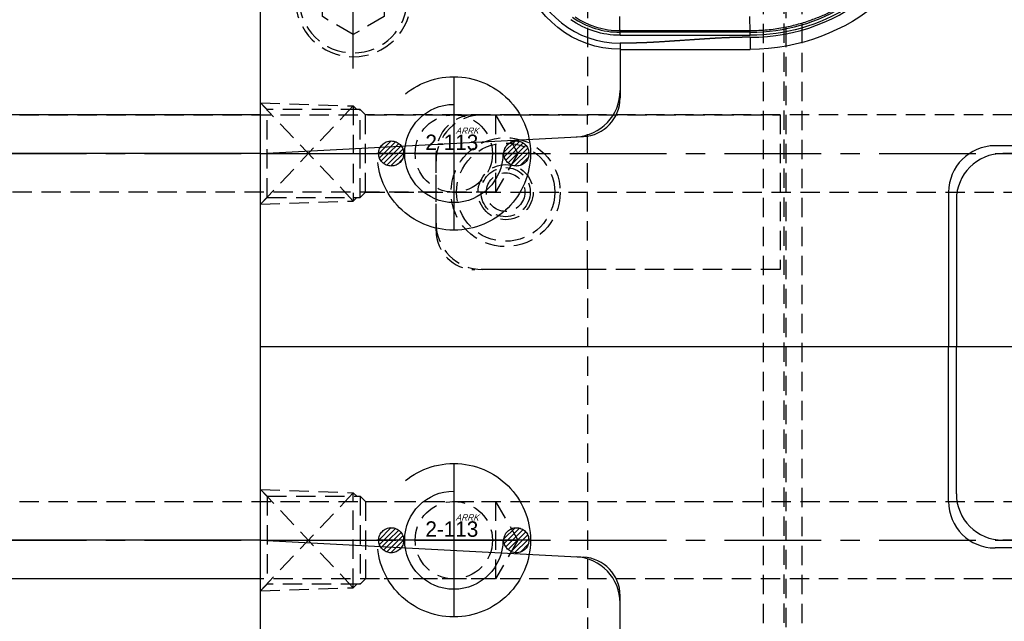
# Model space of a CAD drawing. Extents: x 2651 to 7771, y -1163 to 1075.
# Tile 407 of 490: x 5055 to 5182, y 552 to 630. Entities that reach past the tile are written whole.
import ezdxf

# ---------------------------------------------------------------- set-up
doc = ezdxf.new("R2010")
doc.units = 0
doc.header["$LTSCALE"] = 10
for name, pattern in [('CENTER', [2, 1.25, -0.25, 0.25, -0.25]), ('CNSCEN', [17, 15, -1, 0, -1]), ('CNSHID', [4, 3, -1]), ('HIDDEN', [0.375, 0.25, -0.125]), ('PHANTOM', [2.5, 1.25, -0.25, 0.25, -0.25, 0.25, -0.25])]:
    doc.linetypes.add(name, pattern=pattern)
doc.layers.get('0').update_dxf_attribs({"linetype": 'CONTINUOUS'})
doc.layers.get('Defpoints').update_dxf_attribs({"linetype": 'CONTINUOUS'})
for name, color, linetype in [('1', 7, 'CONTINUOUS'), ('15', 7, 'CONTINUOUS'), ('86', 7, 'CONTINUOUS'), ('9', 3, 'CONTINUOUS'), ('97', 7, 'CONTINUOUS'), ('CEN', 1, 'CENTER'), ('COOL', 150, 'HIDDEN'), ('DIM', 3, 'CONTINUOUS'), ('DIVIDE', 5, 'PHANTOM'), ('HIDDEN', 6, 'HIDDEN'), ('WL1-HL', 4, 'CNSHID'), ('WOR1-CL', 1, 'CNSCEN'), ('WOR1-DL', 7, 'CONTINUOUS')]:
    doc.layers.add(name, color=color, linetype=linetype)
doc.styles.add('china', font='txt')
doc.styles.get("Standard").update_dxf_attribs({"font": 'romans.shx'})
doc.dimstyles.new('MM& INCH5', dxfattribs={"dimtxt": 5, "dimasz": 2.5, "dimexe": 1, "dimexo": 0.5, "dimtad": 0, "dimrnd": 1.38778e-17, "dimzin": 9, "dimdsep": 46, "dimtxsty": 'Standard', "dimblk": 'CLOSED', "dimcen": 0, "dimclrd": 3, "dimclre": 3, "dimclrt": 3, "dimazin": 2, "dimtfac": 0.75, "dimtofl": 0, "dimtmove": 0, "dimatfit": 3, "dimfxl": 0, "dimtolj": 1, "dimarcsym": 0})

# ---------------------------------------------------------------- blocks, each defined once
blk = doc.blocks.new('DFSF')
at = {"layer": '1', "color": 252, "linetype": 'Continuous'}
for p, q in [((1261.43, 578.97), (1261.43, 580.53)), ((1278.27, 579.75), (1278.27, 580.53)), ((1278.27, 578.71), (1261.43, 578.71)), ((1261.43, 578.71), (1261.43, 578.32)), ((1261.43, 578.32), (1278.27, 578.32)), ((1261.43, 578.32), (1261.43, 578.1)), ((1278.27, 578.71), (1278.27, 578.32)), ((1278.27, 578.32), (1278.27, 578.1)), ((1278.27, 578.1), (1261.43, 578.1))]:
    blk.add_line(p, q, dxfattribs=at)
at = {"layer": '1', "color": 7, "linetype": 'Continuous', "extrusion": (0, 0, -1)}
for centre, radius, start, end in [((-1261.43, 554.62), 25.91, 8.7879, 90), ((-1278.27, 567.57), 12.95, 90, 166.7406)]:
    blk.add_arc(centre, radius, start, end, dxfattribs=at)
at = {"layer": '1', "color": 110, "linetype": 'Continuous'}
for centre, radius, start, end in [((1278.27, 567.57), 12.18, 13.2594, 90), ((1261.43, 554.62), 24.35, 90, 171.2121)]:
    blk.add_arc(centre, radius, start, end, dxfattribs=at)
at = {"layer": '1', "color": 252, "linetype": 'Continuous'}
for centre, radius, start, end in [((1278.27, 567.57), 12.18, 13.2594, 90), ((1261.43, 554.62), 24.35, 90, 171.2121), ((1261.43, 554.62), 23.7, 90, 121.8911), ((1278.27, 567.57), 10.75, 55.0499, 90)]:
    blk.add_arc(centre, radius, start, end, dxfattribs=at)
at = {"layer": '1', "color": 252, "linetype": 'Continuous', "extrusion": (0, 0, -1)}
for centre, radius, start, end in [((-1261.43, 554.62), 24.09, 58.1089, 90), ((-1278.27, 567.57), 11.14, 90, 124.9501)]:
    blk.add_arc(centre, radius, start, end, dxfattribs=at)
for centre in [(1261.43, 576.29), (1278.27, 576.29)]:
    blk.add_ellipse(centre, major_axis=(0, -1.81), ratio=0.026177, start_param=3.154687, end_param=4.712398, dxfattribs=at)
at = {"layer": '1', "color": 7, "linetype": 'Continuous'}
blk.add_open_spline([(1278.27, 580.53), (1272.65, 580.53), (1267.04, 580.53), (1261.43, 580.53)], degree=3, dxfattribs=at)
at = {"layer": '1', "color": 110, "linetype": 'Continuous'}
blk.add_open_spline([(1261.43, 578.97), (1262.43, 578.97), (1263.53, 579), (1264.51, 579.03), (1265.64, 579.09), (1266.57, 579.14), (1267.74, 579.22), (1268.21, 579.25), (1268.79, 579.29), (1269.14, 579.31), (1269.85, 579.36), (1270.55, 579.41), (1270.9, 579.43), (1271.48, 579.47), (1271.95, 579.5), (1273.12, 579.58), (1274.06, 579.63), (1275.18, 579.69), (1276.16, 579.71), (1277.26, 579.75), (1278.27, 579.75)], degree=2, knots=[0, 0, 0, 0.125, 0.125, 0.25, 0.25, 0.375, 0.375, 0.4375, 0.4375, 0.5, 0.5, 0.5625, 0.5625, 0.625, 0.625, 0.75, 0.75, 0.875, 0.875, 1, 1, 1], dxfattribs=at)
at = {"layer": '1', "color": 252, "linetype": 'Continuous'}
for points in [[(1261.43, 578.97), (1267.04, 578.97), (1272.65, 579.75), (1278.27, 579.75)], [(1284.1, 576.34), (1282.39, 577.48), (1280.33, 578.11), (1278.27, 578.1)]]:
    blk.add_open_spline(points, degree=3, dxfattribs=at)
blk.add_open_spline([(1261.43, 578.1), (1261.06, 578.09), (1260.33, 578.08), (1259.27, 578.01), (1258.24, 577.89), (1257.25, 577.73), (1256.3, 577.54), (1255.4, 577.32), (1254.54, 577.07), (1253.72, 576.8), (1252.94, 576.51), (1252.2, 576.21), (1251.51, 575.9), (1250.86, 575.59), (1250.25, 575.27), (1249.67, 574.95), (1249.31, 574.73), (1249.13, 574.62)], degree=3, knots=[0, 0, 0, 0, 0.085281, 0.167903, 0.247865, 0.325168, 0.399812, 0.471796, 0.541121, 0.607787, 0.671794, 0.733143, 0.791832, 0.847862, 0.901233, 0.951946, 1, 1, 1, 1], dxfattribs=at)
blk = doc.blocks.new('*U14', base_point=(1504.62, 1808.95))
for p, q in [((1504.62, 1813.57), (1500.62, 1811.26)), ((1508.62, 1811.26), (1504.62, 1813.57)), ((1500.62, 1811.26), (1500.62, 1806.65)), ((1508.62, 1806.65), (1508.62, 1811.26)), ((1500.62, 1806.65), (1504.62, 1804.34)), ((1504.62, 1804.34), (1508.62, 1806.65))]:
    blk.add_line(p, q)
for radius in [7.5, 7]:
    blk.add_circle((1504.62, 1808.95), radius)
at = {"layer": 'CEN'}
for p, q in [((1504.62, 1817.95), (1504.62, 1799.95)), ((1495.62, 1808.95), (1513.62, 1808.95))]:
    blk.add_line(p, q, dxfattribs=at)
blk = doc.blocks.new('*X15')
at = {"color": 0}
for p, q in [((823.25, 392.63), (825.03, 394.41)), ((823.6, 393.68), (823.98, 394.05)), ((823.96, 392.62), (825.64, 394.3)), ((824.66, 392.62), (826.1, 394.06)), ((825.37, 392.62), (826.46, 393.71)), ((841.12, 392.82), (842.7, 394.39)), ((841.63, 392.62), (843.36, 394.35)), ((842.34, 392.62), (843.85, 394.13)), ((843.05, 392.62), (844.23, 393.81)), ((843.75, 392.62), (844.51, 393.38)), ((823.36, 392.02), (823.96, 392.62)), ((823.6, 391.56), (824.66, 392.62)), ((823.95, 391.2), (825.37, 392.62)), ((824.41, 390.95), (826.08, 392.62)), ((825, 390.84), (826.78, 392.62)), ((826.08, 392.62), (826.71, 393.25)), ((826.78, 392.62), (826.82, 392.66)), ((841.17, 392.16), (841.63, 392.62)), ((841.39, 391.67), (842.34, 392.62)), ((841.71, 391.29), (843.05, 392.62)), ((842.14, 391), (843.75, 392.62)), ((842.69, 390.85), (844.46, 392.62)), ((843.48, 390.93), (844.58, 392.04)), ((844.46, 392.62), (844.67, 392.83)), ((825.97, 391.1), (826.56, 391.69))]:
    blk.add_line(p, q, dxfattribs=at)
blk = doc.blocks.new('113')
at = {"layer": 'WL1-HL'}
for centre, radius in [((90.98, 1693.88), 9.92), ((90.98, 1693.88), 6.35), ((82.88, 1693.88), 1.62), ((99.07, 1693.88), 1.62)]:
    blk.add_circle(centre, radius, dxfattribs=at)
at = {"layer": 'WOR1-CL'}
for p, q in [((90.98, 1703.85), (90.98, 1683.91)), ((100.95, 1693.88), (81.01, 1693.88))]:
    blk.add_line(p, q, dxfattribs=at)
at = {"layer": 'WL1-HL', "xscale": 0.9064739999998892, "yscale": 0.9064739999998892, "zscale": 0.9064739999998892}
blk.add_blockref('*X15', (-664.99, 1337.98), dxfattribs=at)
at = {"layer": '9', "style": 'china'}
blk.add_text('2-113', height=2, dxfattribs=at).set_placement((87.3, 1694.32))
at = {"layer": 'WOR1-DL', "style": 'china', "oblique": 20}
blk.add_text('ARRK', height=0.8, dxfattribs=at).set_placement((91.2, 1696.42))
blk = doc.blocks.new('*D47')
at = {"layer": 'Defpoints', "color": 0}
for p in [(5075.68, 924.64), (5075.68, 850.32), (5205.68, 387.64)]:
    blk.add_point(p, dxfattribs=at)
at = {"layer": 'DIM', "color": 3, "lineweight": -2}
blk.add_line((5075.68, 850.82), (5075.68, 924.64), dxfattribs=at)
at = {"layer": 'DIM', "color": 3, "insert": (5075.68, 947.65), "char_height": 5, "attachment_point": 5, "rotation": 90}
blk.add_mtext('\\A1;130 [5.118]', dxfattribs=at)
blk = doc.blocks.new('_Closed')
at = {"color": 0, "linetype": 'ByBlock', "lineweight": -2}
for p, q in [((-1, 0.167), (0, 0)), ((-1, 0.167), (-1, -0.167)), ((0, 0), (-1, -0.167)), ((0, 0), (-1, 0))]:
    blk.add_line(p, q, dxfattribs=at)
blk = doc.blocks.new('*D48')
at = {"layer": 'Defpoints', "color": 0}
for p in [(5008.68, 924.64), (5008.68, 886.16), (5205.68, 387.64)]:
    blk.add_point(p, dxfattribs=at)
at = {"layer": 'DIM', "color": 3, "lineweight": -2}
blk.add_line((5008.68, 886.66), (5008.68, 924.64), dxfattribs=at)
at = {"layer": 'DIM', "color": 3, "insert": (5008.68, 947.65), "char_height": 5, "attachment_point": 5, "rotation": 90}
blk.add_mtext('\\A1;197 [7.756]', dxfattribs=at)
blk = doc.blocks.new('*D49')
at = {"layer": 'Defpoints', "color": 0}
for p in [(4965.68, 924.64), (4965.68, 912.64), (5205.68, 387.64)]:
    blk.add_point(p, dxfattribs=at)
at = {"layer": 'DIM', "color": 3, "lineweight": -2}
blk.add_line((4965.68, 913.14), (4965.68, 924.64), dxfattribs=at)
at = {"layer": 'DIM', "color": 3, "insert": (4965.68, 948.01), "char_height": 5, "attachment_point": 5, "rotation": 90}
blk.add_mtext('\\A1;240 [9.449]', dxfattribs=at)
blk = doc.blocks.new('*D50')
at = {"layer": 'Defpoints', "color": 0}
for p in [(4930.68, 924.64), (4930.68, 910.64), (5205.68, 387.64)]:
    blk.add_point(p, dxfattribs=at)
at = {"layer": 'DIM', "color": 3, "lineweight": -2}
blk.add_line((4930.68, 911.14), (4930.68, 924.64), dxfattribs=at)
at = {"layer": 'DIM', "color": 3, "insert": (4930.68, 950.39), "char_height": 5, "attachment_point": 5, "rotation": 90}
blk.add_mtext('\\A1;275 [10.827]', dxfattribs=at)
blk = doc.blocks.new('*D77')
at = {"layer": 'Defpoints', "color": 0}
for p in [(5085.68, 924.64), (5085.68, 787.64), (5205.68, 387.64)]:
    blk.add_point(p, dxfattribs=at)
at = {"layer": 'DIM', "color": 3, "lineweight": -2}
blk.add_line((5085.68, 788.14), (5085.68, 924.64), dxfattribs=at)
at = {"layer": 'DIM', "color": 3, "insert": (5085.68, 947.65), "char_height": 5, "attachment_point": 5, "rotation": 90}
blk.add_mtext('\\A1;120 [4.724]', dxfattribs=at)
blk = doc.blocks.new('*D104')
at = {"layer": 'Defpoints', "color": 0}
for p in [(4911.37, 797.64), (4996.16, 797.64), (5205.68, 387.64)]:
    blk.add_point(p, dxfattribs=at)
at = {"layer": 'DIM', "color": 3, "lineweight": -2}
blk.add_line((4995.66, 797.64), (4911.37, 797.64), dxfattribs=at)
at = {"layer": 'DIM', "color": 3, "insert": (4885.62, 797.64), "char_height": 5, "attachment_point": 5}
blk.add_mtext('\\A1;410 [16.142]', dxfattribs=at)
blk = doc.blocks.new('*D85')
at = {"layer": 'Defpoints', "color": 0}
for p in [(4911.37, 827.64), (5053, 827.64), (5205.68, 387.64)]:
    blk.add_point(p, dxfattribs=at)
at = {"layer": 'DIM', "color": 3, "lineweight": -2}
blk.add_line((5052.5, 827.64), (4911.37, 827.64), dxfattribs=at)
at = {"layer": 'DIM', "color": 3, "insert": (4885.62, 827.64), "char_height": 5, "attachment_point": 5}
blk.add_mtext('\\A1;440 [17.323]', dxfattribs=at)
blk = doc.blocks.new('*D86')
at = {"layer": 'Defpoints', "color": 0}
for p in [(4911.37, 762.64), (4930.68, 762.64), (5205.68, 387.64)]:
    blk.add_point(p, dxfattribs=at)
at = {"layer": 'DIM', "color": 3, "lineweight": -2}
blk.add_line((4930.18, 762.64), (4911.37, 762.64), dxfattribs=at)
at = {"layer": 'DIM', "color": 3, "insert": (4885.62, 762.64), "char_height": 5, "attachment_point": 5}
blk.add_mtext('\\A1;375 [14.764]', dxfattribs=at)
blk = doc.blocks.new('*D87')
at = {"layer": 'Defpoints', "color": 0}
for p in [(4911.37, 719.64), (4930.68, 719.64), (5205.68, 387.64)]:
    blk.add_point(p, dxfattribs=at)
at = {"layer": 'DIM', "color": 3, "lineweight": -2}
blk.add_line((4930.18, 719.64), (4911.37, 719.64), dxfattribs=at)
at = {"layer": 'DIM', "color": 3, "insert": (4885.62, 719.64), "char_height": 5, "attachment_point": 5}
blk.add_mtext('\\A1;332 [13.071]', dxfattribs=at)
blk = doc.blocks.new('*D88')
at = {"layer": 'Defpoints', "color": 0}
for p in [(4911.37, 655.64), (4930.68, 655.64), (5205.68, 387.64)]:
    blk.add_point(p, dxfattribs=at)
at = {"layer": 'DIM', "color": 3, "lineweight": -2}
blk.add_line((4930.18, 655.64), (4911.37, 655.64), dxfattribs=at)
at = {"layer": 'DIM', "color": 3, "insert": (4885.62, 655.64), "char_height": 5, "attachment_point": 5}
blk.add_mtext('\\A1;268 [10.551]', dxfattribs=at)
blk = doc.blocks.new('*D89')
at = {"layer": 'Defpoints', "color": 0}
for p in [(4911.37, 592.64), (4930.68, 592.64), (5205.68, 387.64)]:
    blk.add_point(p, dxfattribs=at)
at = {"layer": 'DIM', "color": 3, "lineweight": -2}
blk.add_line((4930.18, 592.64), (4911.37, 592.64), dxfattribs=at)
at = {"layer": 'DIM', "color": 3, "insert": (4888, 592.64), "char_height": 5, "attachment_point": 5}
blk.add_mtext('\\A1;205 [8.071]', dxfattribs=at)
blk = doc.blocks.new('*D90')
at = {"layer": 'Defpoints', "color": 0}
for p in [(4911.37, 562.64), (4930.68, 562.64), (5205.68, 387.64)]:
    blk.add_point(p, dxfattribs=at)
at = {"layer": 'DIM', "color": 3, "lineweight": -2}
blk.add_line((4930.18, 562.64), (4911.37, 562.64), dxfattribs=at)
at = {"layer": 'DIM', "color": 3, "insert": (4890.74, 562.64), "char_height": 5, "attachment_point": 5}
blk.add_mtext('\\A1;175 [6.89]', dxfattribs=at)
blk = doc.blocks.new('*D105')
at = {"layer": 'Defpoints', "color": 0}
for p in [(4911.37, 859.64), (4982.16, 859.64), (5205.68, 387.64)]:
    blk.add_point(p, dxfattribs=at)
at = {"layer": 'DIM', "color": 3, "lineweight": -2}
blk.add_line((4981.66, 859.64), (4911.37, 859.64), dxfattribs=at)
at = {"layer": 'DIM', "color": 3, "insert": (4885.62, 859.64), "char_height": 5, "attachment_point": 5}
blk.add_mtext('\\A1;472 [18.583]', dxfattribs=at)
blk = doc.blocks.new('*D252')
at = {"layer": 'Defpoints', "color": 0}
for p in [(4911.37, 687.64), (4958.18, 687.64), (5205.68, 387.64)]:
    blk.add_point(p, dxfattribs=at)
at = {"layer": 'DIM', "color": 3, "lineweight": -2}
blk.add_line((4957.68, 687.64), (4911.37, 687.64), dxfattribs=at)
at = {"layer": 'DIM', "color": 3, "insert": (4885.62, 687.64), "char_height": 5, "attachment_point": 5}
blk.add_mtext('\\A1;300 [11.811]', dxfattribs=at)
blk = doc.blocks.new('*D299')
at = {"layer": 'Defpoints', "color": 0}
for p in [(5095.68, 924.64), (5095.68, 912.64), (5205.68, 387.64)]:
    blk.add_point(p, dxfattribs=at)
at = {"layer": 'DIM', "color": 3, "lineweight": -2}
blk.add_line((5095.68, 913.14), (5095.68, 924.64), dxfattribs=at)
at = {"layer": 'DIM', "color": 3, "insert": (5095.68, 947.65), "char_height": 5, "attachment_point": 5, "rotation": 90}
blk.add_mtext('\\A1;110 [4.331]', dxfattribs=at)
blk = doc.blocks.new('A$C069B29F4')
at = {"layer": '15', "color": 7, "linetype": 'HIDDEN'}
blk.add_line((-50, 309.26), (-50, 70), dxfattribs=at)
at = {"layer": '86', "color": 3, "linetype": 'HIDDEN'}
for p, q in [((-91.3, 230), (-52.8, 230)), ((-52.8, 230), (-52.8, 210)), ((-97.3, 216), (-97.3, 224)), ((-52.8, 210), (-91.3, 210))]:
    blk.add_line(p, q, dxfattribs=at)
for radius in [7.05, 3.56]:
    blk.add_circle((-88.3, 220), radius, dxfattribs=at)
at = {"layer": '86', "color": 252, "linetype": 'HIDDEN'}
for radius in [6.35, 3.18, 2.49]:
    blk.add_circle((-88.3, 220), radius, dxfattribs=at)
at = {"layer": '86', "color": 3, "linetype": 'HIDDEN'}
for centre, start, end in [((-91.3, 224), 90, 180), ((-91.3, 216), 180, 270)]:
    blk.add_arc(centre, 6, start, end, dxfattribs=at)
at = {"layer": '97', "color": 2, "linetype": 'HIDDEN'}
for p, q in [((-52.3, 384.3), (-52.3, -105.11)), ((-77.7, 350), (-77.7, 230)), ((-55, 309.26), (-55, 70)), ((-92.3, 230), (-77.7, 230)), ((-77.7, 210), (-77.7, 230)), ((-97.3, 215), (-97.3, 225)), ((-77.7, 210), (-92.3, 210)), ((-77.7, 210), (-77.7, 60))]:
    blk.add_line(p, q, dxfattribs=at)
at = {"layer": '97', "color": 252, "linetype": 'HIDDEN'}
blk.add_line((-52, 70), (-52, 309.26), dxfattribs=at)
at = {"layer": '97', "color": 2, "linetype": 'HIDDEN'}
blk.add_circle((-88.3, 220), 2.49, dxfattribs=at)
for centre, start, end in [((-92.3, 225), 90, 180), ((-92.3, 215), 180, 270)]:
    blk.add_arc(centre, 5, start, end, dxfattribs=at)

msp = doc.modelspace()

# ---------------------------------------------------------------- linework, layer by layer
for p, q in [((5085.684, 587.642), (5085.684, 767.642)), ((5132.192, 626.111), (5132.192, 619.824)), ((5085.684, 617.642), (4930.684, 617.642)), ((5085.684, 612.642), (5127.453, 614.831)), ((5085.684, 612.642), (4930.684, 612.642)), ((5230.684, 613.642), (5180.684, 613.642)), ((5229.684, 612.642), (5181.684, 612.642)), ((5174.684, 607.642), (5174.684, 587.642)), ((5175.684, 606.642), (5175.684, 587.642)), ((5325.684, 587.642), (5085.684, 587.642)), ((5325.684, 587.642), (5085.684, 587.642)), ((5085.684, 387.642), (5085.684, 587.642)), ((5174.684, 567.642), (5174.684, 587.642)), ((5175.684, 568.642), (5175.684, 587.642)), ((5085.684, 562.642), (4930.684, 562.642)), ((5085.684, 562.642), (5127.453, 560.453)), ((5230.684, 561.642), (5180.684, 561.642)), ((5229.684, 562.642), (5181.684, 562.642)), ((5085.684, 557.642), (4930.684, 557.642)), ((5132.192, 549.174), (5132.192, 555.46))]:
    msp.add_line(p, q)
for centre, radius, start, end in [((5126.192, 620.773), 6, 273, 0), ((5127.192, 619.824), 5, 273, 0), ((5180.684, 607.642), 6, 90, 180), ((5181.684, 606.642), 6, 90, 180), ((5181.684, 568.642), 6, 180, 270), ((5180.684, 567.642), 6, 180, 270), ((5126.192, 554.511), 6, 0, 87), ((5127.192, 555.46), 5, 0, 87)]:
    msp.add_arc(centre, radius, start, end)
at = {"layer": 'COOL'}
for p, q in [((5116.091, 617.642), (5116.091, 607.642)), ((5116.091, 567.642), (5116.091, 557.642))]:
    msp.add_line(p, q, dxfattribs=at)
at = {"layer": 'COOL', "color": 1, "linetype": 'CENTER'}
for p, q in [((4930.684, 612.642), (5118.978, 612.642)), ((5085.684, 612.642), (5309.55, 612.642)), ((4930.684, 562.642), (5118.978, 562.642)), ((5085.684, 562.642), (5309.55, 562.642))]:
    msp.add_line(p, q, dxfattribs=at)
at = {"layer": 'COOL'}
for points in [[(5085.684, 606.092), (5086.534, 606.942), (5086.534, 618.342), (5085.684, 619.192)], [(5085.684, 619.192), (5097.684, 618.789), (5098.131, 618.342)], [(5085.684, 606.092), (5097.684, 618.789), (5097.684, 606.495), (5085.684, 619.192)], [(5086.534, 606.942), (5098.578, 606.942), (5098.578, 618.342), (5086.534, 618.342)], [(5098.578, 606.942), (5099.278, 607.642), (5099.278, 617.642), (5098.578, 618.342)], [(4968.278, 617.642), (5116.091, 617.642), (5118.978, 612.642), (5116.091, 607.642), (4968.278, 607.642)], [(5099.278, 607.642), (5306.663, 607.642), (5309.55, 612.642), (5306.663, 617.642), (5099.278, 617.642)], [(5085.684, 606.092), (5097.684, 606.495), (5098.131, 606.942)], [(5085.684, 569.192), (5086.534, 568.342), (5086.534, 556.942), (5085.684, 556.092)], [(5085.684, 569.192), (5097.684, 568.789), (5098.131, 568.342)], [(5085.684, 569.192), (5097.684, 556.495), (5097.684, 568.789), (5085.684, 556.092)], [(5086.534, 568.342), (5098.578, 568.342), (5098.578, 556.942), (5086.534, 556.942)], [(5098.578, 568.342), (5099.278, 567.642), (5099.278, 557.642), (5098.578, 556.942)], [(4968.278, 567.642), (5116.091, 567.642), (5118.978, 562.642), (5116.091, 557.642), (4968.278, 557.642)], [(5099.278, 567.642), (5306.663, 567.642), (5309.55, 562.642), (5306.663, 557.642), (5099.278, 557.642)], [(5085.684, 556.092), (5097.684, 556.495), (5098.131, 556.942)]]:
    msp.add_lwpolyline(points, dxfattribs=at)
for centre in [(5110.684, 612.642), (5110.684, 562.642)]:
    msp.add_circle(centre, 5, dxfattribs=at)
at = {"layer": 'DIVIDE'}
msp.add_line((5085.684, 587.642), (5085.684, 587.642), dxfattribs=at)

# ---------------------------------------------------------------- block references
at = {"layer": 'COOL'}
for p in [(5019.705, -1081.238), (5019.705, -1131.238)]:
    msp.add_blockref('113', p, dxfattribs=at)
at = {"layer": 'DIM'}
msp.add_blockref('A$C069B29F4', (5205.684, 387.642), dxfattribs=at)
at = {"layer": 'DIM', "rotation": 180}
msp.add_blockref('DFSF', (6410.458, 1206.636), dxfattribs=at)
at = {"layer": 'HIDDEN', "xscale": -1, "rotation": 180}
msp.add_blockref('*U14', (5097.684, 632.642), dxfattribs=at)

# ---------------------------------------------------------------- dimensions: what is measured, and where the dimension line sits
at = {"layer": 'DIM'}
for feature_location, offset, dtype, picture, middle in [((4930.684, 910.642), (0, 14), 1, '*D50', (4930.684, 950.386)), ((4965.684, 912.642), (0, 12), 1, '*D49', (4965.684, 948.005)), ((5008.684, 886.162), (0, 38.48), 1, '*D48', (5008.684, 947.648)), ((5075.684, 850.322), (0, 74.32), 1, '*D47', (5075.684, 947.648)), ((5085.684, 787.642), (0, 137), 1, '*D77', (5085.684, 947.648)), ((5095.684, 912.642), (0, 12), 1, '*D299', (5095.684, 947.648)), ((4982.164, 859.642), (-70.799, 0), 0, '*D105', (4885.621, 859.642)), ((5053.004, 827.642), (-141.639, 0), 0, '*D85', (4885.621, 827.642)), ((4996.156, 797.642), (-84.791, 0), 0, '*D104', (4885.621, 797.642)), ((4930.684, 762.642), (-19.319, 0), 0, '*D86', (4885.621, 762.642)), ((4930.684, 719.642), (-19.319, 0), 0, '*D87', (4885.621, 719.642)), ((4958.184, 687.642), (-46.819, 0), 0, '*D252', (4885.621, 687.642)), ((4930.684, 655.642), (-19.319, 0), 0, '*D88', (4885.621, 655.642)), ((4930.684, 592.642), (-19.319, 0), 0, '*D89', (4888.002, 592.642)), ((4930.684, 562.642), (-19.319, 0), 0, '*D90', (4890.74, 562.642))]:
    dim = msp.add_ordinate_dim(feature_location=feature_location, offset=offset, dtype=dtype, origin=(5205.684, 387.642), dimstyle='MM& INCH5', dxfattribs=at)
    dim.commit()
    dim.dimension.update_dxf_attribs({"geometry": picture, "text_midpoint": middle})

doc.saveas('drawing.dxf')
